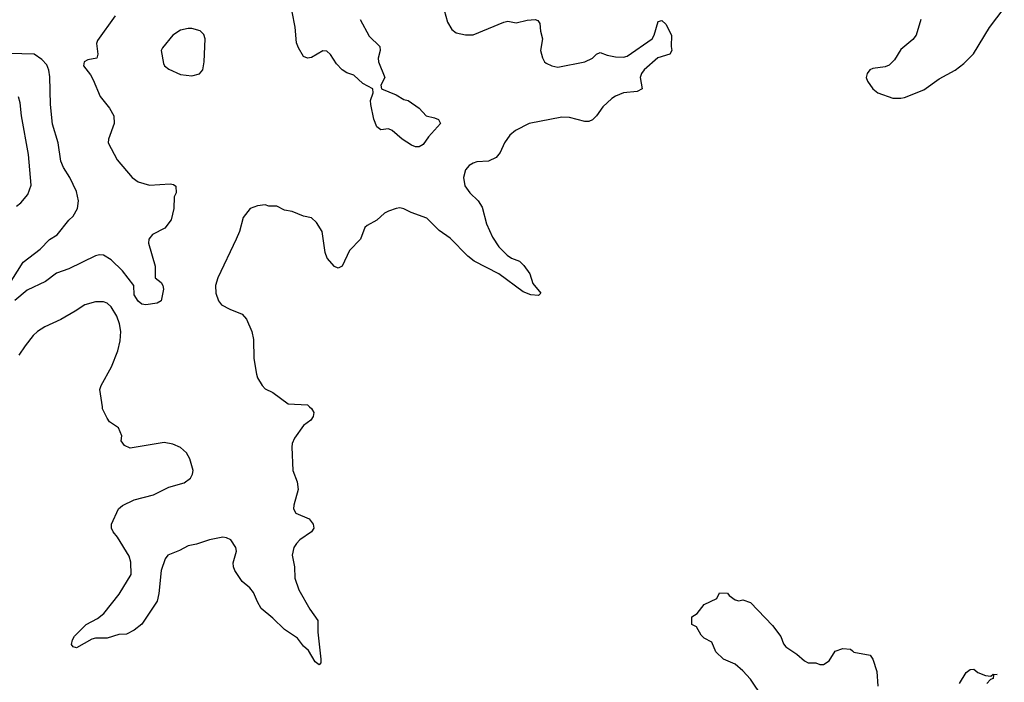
# Model space of a CAD drawing. Header units: inches. Extents: x 1834610 to 2027685, y 642842 to 774116.
# Tile 479 of 632: x 1925676 to 1930788, y 748570 to 752010. Entities that reach past the tile are written whole.
import ezdxf

# ---------------------------------------------------------------- set-up
doc = ezdxf.new("R2010")
doc.units = ezdxf.units.IN
doc.header["$MEASUREMENT"] = 0
for name, color, linetype in [('B9724', 7, 'Continuous'), ('B9725', 7, 'Continuous'), ('B9734', 7, 'Continuous'), ('B9735', 7, 'Continuous')]:
    doc.layers.add(name, color=color, linetype=linetype)

msp = doc.modelspace()

# ---------------------------------------------------------------- linework, layer by layer
at = {"layer": 'B9724', "color": 5, "elevation": 480}
for points in [[(1927180.8, 750000), (1927190, 749991), (1927202.8, 749970), (1927198.8, 749950), (1927186.8, 749930), (1927150, 749902.7), (1927102.3, 749837.7), (1927090.4, 749810), (1927088.8, 749790), (1927094.4, 749670), (1927116.4, 749610), (1927121.6, 749570), (1927098.4, 749490), (1927097.1, 749470), (1927110, 749448), (1927178.8, 749418.8), (1927198.8, 749390), (1927202, 749370), (1927190.6, 749350), (1927130, 749309.6), (1927112.4, 749290), (1927099.5, 749270), (1927090.4, 749230), (1927103.1, 749170), (1927104.9, 749110), (1927125.5, 749050), (1927182, 748950), (1927224, 748890), (1927223.1, 748830), (1927239.3, 748690), (1927238.8, 748670), (1927230, 748661.2), (1927210, 748676), (1927174.9, 748734.9), (1927150, 748758), (1927118.9, 748798.9), (1927050, 748843), (1926990, 748903), (1926930, 748952), (1926910, 748986.6), (1926890, 749035.1), (1926870, 749060.9), (1926830, 749093.2), (1926793.3, 749150), (1926785.6, 749170), (1926784.7, 749190), (1926801.6, 749250), (1926798.7, 749270), (1926771.6, 749310), (1926750, 749320.5), (1926730, 749323.5), (1926661, 749310), (1926593.9, 749286.1), (1926550, 749278.5), (1926505.7, 749254.3), (1926445.3, 749230), (1926431.6, 749210), (1926410.3, 749150), (1926398.3, 749030), (1926388.8, 748991.2), (1926310, 748872.3), (1926270, 748840.7), (1926230, 748819.5), (1926190, 748817.6), (1926130, 748798.7), (1926070, 748798.7), (1926050, 748794), (1925970, 748749), (1925954, 748754), (1925945.2, 748765.2), (1925949.3, 748790), (1925960.9, 748810), (1926020.9, 748870), (1926079.2, 748900.8), (1926113.1, 748926.9), (1926192.5, 749027.5), (1926253.7, 749130), (1926252.8, 749192.8), (1926243.9, 749223.9), (1926183.1, 749323.1), (1926160.9, 749350), (1926152.3, 749370), (1926152.3, 749390), (1926189, 749470), (1926210, 749486.8), (1926270, 749516.3), (1926370, 749543), (1926450, 749583.1), (1926530, 749605.7), (1926562.9, 749630), (1926573.3, 749650), (1926576.2, 749670), (1926558.4, 749730), (1926541.7, 749761.7), (1926510, 749789.3), (1926470, 749806.6), (1926425.8, 749814.2), (1926250, 749786), (1926219.3, 749799.3), (1926203.2, 749823.2), (1926205.2, 749850), (1926189, 749890), (1926142.5, 749922.5), (1926130, 749941.2), (1926106.3, 749990), (1926104.9, 750000)], [(1929534, 748490), (1929470, 748586.6), (1929430, 748629.5), (1929390, 748663.7), (1929329.2, 748690), (1929290, 748728.7), (1929270, 748778), (1929230, 748798), (1929214.6, 748814.6), (1929190, 748858), (1929166, 748870), (1929166, 748910), (1929192.9, 748927.1), (1929230, 748974), (1929294.6, 749005.4), (1929310, 749034), (1929350, 749032), (1929359.6, 749019.6), (1929390, 748998), (1929410, 748992), (1929430, 748998), (1929470, 748984.7), (1929585.2, 748865.2), (1929627.7, 748807.7), (1929641, 748770), (1929653.7, 748753.7), (1929710, 748716), (1929750, 748681), (1929770, 748671), (1929810, 748670.8), (1929830, 748662.8), (1929850, 748662.8), (1929878.6, 748681.4), (1929910, 748730.8), (1929950, 748746), (1929990, 748742), (1930000, 748733)]]:
    msp.add_lwpolyline(points, dxfattribs=at)
at = {"layer": 'B9725', "color": 5}
for points, elevation in [([(1927870.2, 752090.2), (1927896.2, 751996.2), (1927918.9, 751958.9), (1927941.2, 751941.2), (1927990, 751930.3), (1928030, 751930.2), (1928190, 751997.2), (1928210, 752001.1), (1928253, 751993), (1928310, 752007), (1928352, 752010), (1928365.2, 752005.2), (1928376.3, 751990), (1928379.1, 751950), (1928390.6, 751910), (1928379.1, 751850), (1928390, 751811.3), (1928400.7, 751790), (1928410, 751783), (1928438, 751770), (1928470, 751763.7), (1928609.7, 751790.3), (1928649.6, 751810.3), (1928670, 751830.8), (1928690, 751839.1), (1928725.9, 751825.9), (1928770, 751816.9), (1928810, 751814.2), (1928830, 751819.7), (1928958.9, 751910), (1928969.8, 751930), (1928990, 752000.7), (1929010, 752005.5), (1929030, 751986.8), (1929060.4, 751930), (1929058.4, 751870), (1929062, 751850), (1929051, 751830), (1928988.2, 751811.8), (1928918.9, 751750), (1928904.2, 751730), (1928897, 751710), (1928906.8, 751650), (1928882.4, 751637.6), (1928810, 751629.7), (1928770, 751612.6), (1928750, 751599.7), (1928703.4, 751556.6), (1928670, 751509.6), (1928650, 751489.7), (1928630, 751481), (1928610, 751480.4), (1928530, 751501.4), (1928490, 751503.1), (1928320.7, 751470), (1928250, 751434.7), (1928221.3, 751410), (1928193.4, 751370), (1928170, 751319.5), (1928150, 751293.6), (1928110, 751274.7), (1928050, 751271.1), (1928030, 751264.7), (1928010, 751253), (1927990.4, 751230), (1927979.5, 751190), (1927987.1, 751147.1), (1928012.4, 751110), (1928055.8, 751070), (1928076.3, 751036.3), (1928099.6, 750950), (1928130, 750880.4), (1928164, 750830), (1928206.3, 750786.3), (1928230, 750771.3), (1928270, 750756.1), (1928293.9, 750733.9), (1928324.4, 750690), (1928339.9, 750639.9), (1928382, 750590), (1928370, 750578), (1928330, 750580.9), (1928290, 750597.6), (1928164, 750690), (1928035.9, 750755.9), (1928002.4, 750782.4), (1927910, 750875.6), (1927854.3, 750914.3), (1927790, 750979.7), (1927708.1, 751008.1), (1927670, 751027), (1927650, 751032), (1927630, 751029.6), (1927590, 751015.6), (1927570, 751004.5), (1927530, 750969.6), (1927479.2, 750940.8), (1927468.4, 750930), (1927446, 750870), (1927388.8, 750811.2), (1927350.1, 750729.9), (1927330, 750718.9), (1927310, 750728.2), (1927272.3, 750772.3), (1927261.3, 750801.3), (1927245.6, 750910), (1927217.5, 750957.5), (1927190, 750980.7), (1927149.7, 750989.7), (1927090, 751014.5), (1927050, 751020.9), (1927010, 751041.2), (1926970, 751042), (1926950, 751048.7), (1926910, 751044), (1926872, 751030), (1926836.7, 750983.3), (1926816.4, 750910), (1926800.3, 750870), (1926704.2, 750670), (1926691.8, 750630), (1926694, 750590), (1926708.2, 750550), (1926724, 750530), (1926766.1, 750506.1), (1926830, 750480.5), (1926854, 750454), (1926880.3, 750390), (1926888.9, 750350), (1926891.8, 750250), (1926904.9, 750170), (1926910.3, 750150), (1926934.4, 750110), (1926950, 750092.7), (1926990, 750074.4), (1927070, 750014.9), (1927170, 750010.6), (1927180.8, 750000)], 480), ([(1927443.2, 752010), (1927490, 751923.7), (1927545.3, 751870), (1927546.5, 751850), (1927537.4, 751810), (1927539.4, 751790), (1927571.1, 751710), (1927551.6, 751670), (1927554, 751650), (1927630, 751619.6), (1927670, 751596), (1927693.4, 751590), (1927750, 751550.6), (1927786.8, 751510), (1927830, 751500.5), (1927850, 751490.6), (1927860.7, 751470), (1927798, 751402), (1927770, 751361.2), (1927750, 751348.7), (1927730, 751349.2), (1927710, 751358), (1927660.9, 751390), (1927610, 751434.5), (1927590, 751443.7), (1927550, 751438), (1927530, 751453.2), (1927513.9, 751493.9), (1927498.8, 751570), (1927496.8, 751590), (1927511.2, 751630), (1927509.6, 751650), (1927458.1, 751678.1), (1927410, 751720.8), (1927373.8, 751733.8), (1927349.8, 751749.8), (1927320.9, 751780.9), (1927290, 751829.4), (1927270, 751845.6), (1927250, 751847.6), (1927190, 751814), (1927170, 751809.4), (1927150, 751818), (1927123, 751863), (1927113.5, 751890), (1927105.1, 751970), (1927089.7, 752050.3)], 460), ([(1926170.7, 752029.3), (1926079.1, 751900.9), (1926074.6, 751885.4), (1926082, 751830), (1926075.5, 751810), (1926030, 751801.6), (1926010.7, 751790), (1926006.4, 751770), (1926043, 751723), (1926057.2, 751697.2), (1926092.6, 751610), (1926142.6, 751550), (1926164.9, 751510), (1926166, 751470), (1926136.5, 751390), (1926135.3, 751370), (1926181.3, 751281.3), (1926259.5, 751190), (1926290, 751167.4), (1926350, 751150.2), (1926456.7, 751156.7), (1926474.6, 751154.6), (1926486, 751146), (1926487.3, 751110), (1926478, 751090), (1926476.3, 751030), (1926461.6, 750970), (1926430, 750927.3), (1926364.8, 750895.2), (1926346.7, 750870), (1926344.5, 750850), (1926378.6, 750730), (1926378.4, 750670), (1926410, 750645.3), (1926418.8, 750630), (1926421.8, 750610), (1926410.2, 750549.8), (1926390, 750537.4), (1926330, 750529.7), (1926310, 750532.3), (1926290, 750548.4), (1926270, 750581.6), (1926267.9, 750630), (1926210, 750706.3), (1926150, 750763.5), (1926110, 750786.4), (1926090, 750788.6), (1926070, 750783.1), (1925930, 750715.8), (1925865.9, 750694.1), (1925810.2, 750649.8), (1925715.2, 750604.8), (1925650, 750551.3)], 460), ([(1925614.8, 750625.2), (1925693.6, 750750), (1925781.9, 750818.1), (1925830, 750868), (1925870, 750893.2), (1925930, 750969.3), (1925953.2, 750990), (1925976.5, 751030), (1925980.2, 751070), (1925970, 751116.9), (1925935.2, 751190), (1925902.3, 751242.3), (1925890, 751274.5), (1925874.7, 751370), (1925846.5, 751466.5), (1925835.2, 751570), (1925832.7, 751712.7), (1925827.1, 751747.1), (1925815.7, 751775.7), (1925790, 751802.9), (1925750, 751831.2), (1925555.9, 751835.9)], 460), ([(1925658.7, 751041.3), (1925681.5, 751058.5), (1925717.2, 751102.8), (1925734.5, 751150), (1925721.5, 751310), (1925685, 751510), (1925678.2, 751578.2), (1925670, 751609.2)], 480), ([(1926104.9, 750000), (1926092.1, 750090), (1926098.7, 750110), (1926152.1, 750207.9), (1926185.6, 750290), (1926196.8, 750343.2), (1926200.2, 750390), (1926194, 750430), (1926180.3, 750470), (1926150, 750519.7), (1926130, 750538.7), (1926110, 750544.1), (1926070, 750544.5), (1926013, 750530), (1925964.4, 750495.6), (1925890, 750452.7), (1925805.7, 750414.3), (1925768.5, 750390), (1925745.7, 750370), (1925703.4, 750316.6), (1925671.2, 750268.8)], 480)]:
    msp.add_lwpolyline(points, dxfattribs=dict(at, elevation=elevation))
at = {"layer": 'B9725', "color": 5, "elevation": 480}
msp.add_lwpolyline([(1926570, 751963.7), (1926550, 751963.7), (1926510, 751954.5), (1926470, 751929.2), (1926416.8, 751863.2), (1926410.8, 751849.2), (1926422, 751782), (1926427.3, 751770), (1926450, 751752.7), (1926510, 751725.5), (1926570, 751718), (1926610, 751727.7), (1926626, 751750), (1926634, 751790), (1926639.3, 751910), (1926632.3, 751932.3), (1926612.3, 751952.3)], close=True, dxfattribs=at)
at = {"layer": 'B9734', "color": 5, "elevation": 480}
for points in [[(1930000, 748733), (1930006.8, 748726.8), (1930092, 748710), (1930106, 748690), (1930126, 748626), (1930132, 748550)], [(1930556.2, 748563.8), (1930590, 748621), (1930610, 748636), (1930630, 748638), (1930650, 748621), (1930690, 748604.7), (1930718, 748602), (1930730, 748611.3), (1930750.9, 748610.9), (1930732, 748608), (1930731, 748590), (1930716, 748584), (1930697.3, 748562.7)]]:
    msp.add_lwpolyline(points, dxfattribs=at)
at = {"layer": 'B9735', "color": 5, "elevation": 520}
msp.add_lwpolyline([(1930354.9, 752010), (1930330, 751929), (1930312.5, 751907.5), (1930250, 751855.1), (1930218.6, 751801.4), (1930190, 751773.2), (1930170, 751765.2), (1930104.5, 751755.5), (1930090, 751748.7), (1930076, 751730), (1930071.3, 751710), (1930078, 751690), (1930106, 751650), (1930131.3, 751630), (1930210, 751602), (1930250, 751601.6), (1930270, 751606.4), (1930370, 751646), (1930450, 751701.7), (1930532.5, 751747.5), (1930578.3, 751781.7), (1930627.9, 751832), (1930710.7, 751969.3), (1930788, 752070)], dxfattribs=at)

doc.saveas('drawing.dxf')
